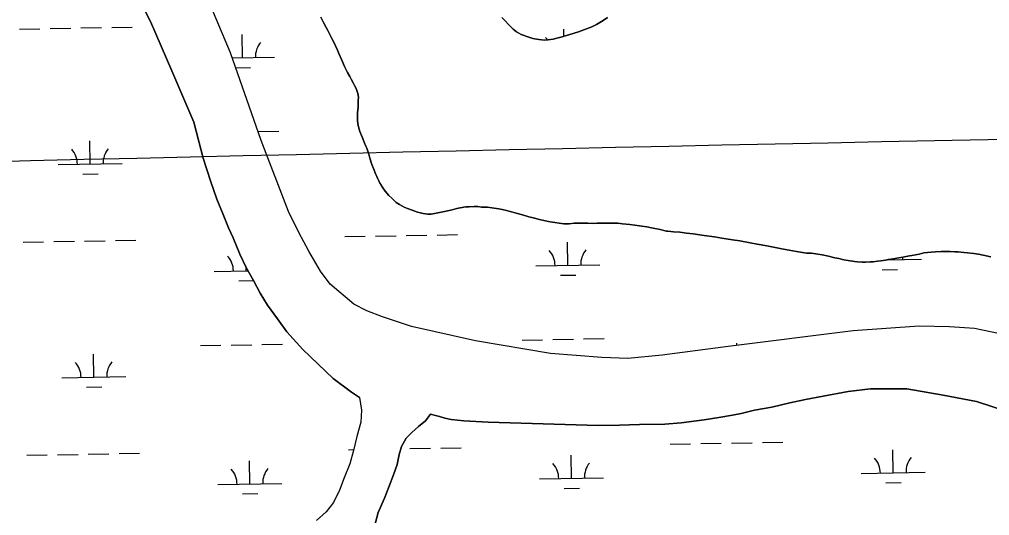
# Model space of a CAD drawing. Extents: x 3887375 to 3925618, y 296674 to 322633.
# Drawn here: x 3919572 to 3921086, y 308101 to 308875 of the extents above; entities that cross this region are included whole.
import ezdxf

# ---------------------------------------------------------------- set-up
doc = ezdxf.new("R2010")
doc.units = 0
for name, color, linetype in [('V-GRID-MAJR', 7, 'Continuous'), ('V-TOPO-SHOR', 7, 'Continuous'), ('V-WETL-SWMP', 7, 'Continuous')]:
    doc.layers.add(name, color=color, linetype=linetype)

msp = doc.modelspace()

# ---------------------------------------------------------------- linework, layer by layer
at = {"layer": 'V-GRID-MAJR'}
msp.add_spline([(3891546.068, 308165.905), (3896856.111, 308255.118), (3902166.142, 308345.103), (3907476.16, 308435.86100000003), (3912786.164, 308527.391), (3918096.1550000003, 308619.693), (3923406.132, 308712.768), (3923406.133, 308712.768)], degree=3, dxfattribs=at)
at = {"layer": 'V-TOPO-SHOR'}
for points in [[(3921099.718, 308384.865), (3921062.133, 308392.742), (3921023.16, 308395.119), (3920975.929, 308396.414), (3920872.73, 308389.025), (3920677.781, 308364.684), (3920574.572, 308351.151), (3920521.365, 308345.76300000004), (3920480.555, 308347.227), (3920400.7770000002, 308353.819), (3920283.4220000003, 308373.335), (3920183.9590000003, 308396.021), (3920138.592, 308410.793), (3920114.307, 308420.017), (3920093.694, 308430.609), (3920057.075, 308461.87200000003), (3920041.5270000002, 308482.08400000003), (3920023.7090000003, 308513.305), (3920008.181, 308542.688), (3919991.744, 308575.284), (3919949.3340000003, 308685.892), (3919901.116, 308823.02), (3919852.3000000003, 308939.515)], [(3920102.512, 308284.82), (3920090.095, 308293.137), (3920061.589, 308314.381), (3920014.256, 308359.615), (3919988.985, 308387.3), (3919974.754, 308407.594), (3919959.144, 308429.272), (3919947.671, 308447.718), (3919937.122, 308467.543), (3919925.653, 308487.83), (3919916.028, 308508.574), (3919905.491, 308533.927), (3919898.157, 308549.598), (3919889.9110000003, 308570.34), (3919879.8310000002, 308594.31), (3919870.224, 308623.342), (3919858.788, 308658.365), (3919844.173, 308714.581), (3919809.808, 308794.78500000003), (3919776.358, 308871.76300000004), (3919748.845, 308927.085)], [(3920092.637, 308775.939), (3920089.514, 308781.735), (3920087.593, 308785.839), (3920083.988, 308792.36), (3920079.4250000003, 308801.778), (3920074.864, 308811.678), (3920070.545, 308822.06), (3920068.384, 308826.889), (3920065.022, 308833.891), (3920062.861, 308838.479), (3920059.258, 308845.483), (3920056.856, 308850.31200000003), (3920053.012, 308857.799), (3920050.37, 308862.629), (3920046.526, 308870.356), (3920042.203, 308878.566)], [(3920324.915, 308878.195), (3920329.2460000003, 308873.604), (3920335.745, 308866.594), (3920342.2430000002, 308859.825), (3920347.299, 308855.954), (3920354.769, 308851.356), (3920366.579, 308847.23), (3920372.846, 308845.528), (3920382.251, 308843.576), (3920391.174, 308842.835), (3920396.724, 308843.06200000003), (3920404.686, 308844.252), (3920410.237, 308845.688), (3920418.926, 308848.082), (3920425.685, 308849.99700000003), (3920436.0640000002, 308853.11), (3920444.27, 308855.745), (3920456.583, 308860.3), (3920465.0330000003, 308863.419), (3920472.518, 308867.022), (3920482.662, 308873.27), (3920489.429, 308878.322)], [(3920738.078, 308521.49700000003), (3920723.13, 308524.426), (3920712.2800000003, 308526.378), (3920695.881, 308529.308), (3920684.306, 308531.023), (3920667.668, 308533.712), (3920656.576, 308535.665), (3920640.1780000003, 308537.871), (3920623.298, 308540.321), (3920612.687, 308541.549), (3920602.316, 308542.778), (3920592.67, 308543.76300000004), (3920579.647, 308545.24), (3920571.451, 308546.946), (3920560.84, 308549.139), (3920550.715, 308551.093), (3920543.238, 308552.314), (3920532.387, 308554.026), (3920524.187, 308555.009), (3920512.8540000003, 308556.24), (3920505.6180000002, 308556.979), (3920495.487, 308557.001), (3920488.7320000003, 308557.016), (3920482.22, 308557.272), (3920473.294, 308557.049), (3920467.2630000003, 308556.58), (3920459.063, 308556.838), (3920453.273, 308557.092), (3920443.865, 308556.87), (3920437.594, 308556.885), (3920429.873, 308556.178), (3920425.771, 308555.947), (3920421.429, 308555.955), (3920414.193, 308556.936), (3920407.201, 308558.157), (3920400.207, 308558.896), (3920390.082, 308561.331), (3920383.332, 308562.791), (3920373.446, 308565.468), (3920366.694, 308566.928), (3920357.052, 308569.84500000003), (3920346.929, 308572.761), (3920339.6950000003, 308574.946), (3920327.882, 308577.627), (3920319.926, 308579.333), (3920309.074, 308581.045), (3920302.321, 308581.782), (3920292.915, 308582.286), (3920287.127, 308583.021), (3920281.579, 308583.034), (3920273.858, 308582.808), (3920268.552, 308582.581), (3920259.864, 308580.91000000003), (3920254.556, 308579.716), (3920247.072, 308578.043), (3920242.487, 308576.847), (3920235.247, 308575.173), (3920229.9390000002, 308573.979), (3920221.974, 308572.55), (3920214.251, 308571.36), (3920209.186, 308571.37), (3920201.953, 308572.11), (3920197.611, 308573.08400000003), (3920193.032, 308574.301), (3920188.934, 308575.757), (3920184.594, 308577.213), (3920177.365, 308579.882), (3920172.304, 308582.065), (3920164.835, 308586.181), (3920159.776, 308589.569), (3920152.795, 308595.856), (3920148.461, 308600.208), (3920142.446, 308607.216), (3920138.84, 308612.289), (3920133.552, 308620.985), (3920129.468, 308629.918), (3920128.27, 308632.816), (3920124.43, 308642.231), (3920122.032, 308648.752), (3920118.6750000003, 308658.648), (3920117.002, 308664.923), (3920114.126, 308674.096), (3920112.4450000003, 308677.235), (3920110.0470000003, 308683.271), (3920107.407, 308690.031), (3920105.728, 308694.136), (3920103.327, 308699.929), (3920102.129, 308703.792), (3920100.694, 308709.344), (3920099.506, 308716.82300000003), (3920099.522, 308725.026), (3920099.532, 308729.851), (3920100.274, 308737.809), (3920100.528, 308743.355), (3920100.7800000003, 308748.422), (3920100.79, 308753.487), (3920099.838, 308759.278), (3920099.1210000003, 308762.658), (3920097.443, 308767.485), (3920094.56, 308772.074), (3920092.637, 308775.939)], [(3921087.332, 308504.581), (3921075.759, 308507.25800000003), (3921068.284, 308508.48), (3921061.292, 308509.703), (3921051.162, 308510.93), (3921045.375, 308511.425), (3921036.451, 308512.169), (3921031.387, 308512.42100000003), (3921023.909, 308512.918), (3921018.6010000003, 308512.931), (3921009.918, 308512.707), (3921000.99, 308512.245), (3920994.236, 308511.778), (3920983.1380000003, 308510.596), (3920975.657, 308508.923), (3920964.313, 308506.53500000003), (3920960.452, 308506.06200000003), (3920950.3170000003, 308503.911), (3920941.148, 308502.484), (3920935.356, 308501.29), (3920927.633, 308500.102), (3920923.048, 308499.145), (3920915.81, 308498.439), (3920910.7430000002, 308497.968), (3920903.745, 308496.776), (3920899.162, 308496.545), (3920891.924, 308496.319), (3920886.8570000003, 308496.09), (3920879.6240000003, 308496.588), (3920874.799, 308497.079), (3920865.1550000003, 308498.789), (3920858.1610000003, 308500.01), (3920850.204, 308501.716), (3920844.419, 308503.176), (3920834.5330000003, 308505.367), (3920824.647, 308507.802), (3920817.895, 308508.54), (3920807.768, 308510.252), (3920799.807, 308510.268), (3920793.7800000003, 308511.487), (3920784.617, 308512.953), (3920772.8000000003, 308514.911), (3920763.879, 308516.375), (3920748.447, 308519.54600000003), (3920738.078, 308521.49700000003)], [(3921112.836, 308263.01300000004), (3921064.9760000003, 308278.775), (3921012.9590000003, 308288.56), (3920956.338, 308298.351), (3920899.6920000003, 308298.292), (3920865.146, 308294.221), (3920825.987, 308286.938), (3920798.345, 308281.933), (3920773.924, 308276.458), (3920745.8200000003, 308270.07300000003), (3920719.1, 308265.063)], [(3920102.512, 308284.82), (3920105.562, 308265.411), (3920104.6610000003, 308246.183), (3920098.431, 308223.876), (3920093.233, 308202.423), (3920087.693, 308181.316), (3920078.719, 308159.702), (3920071.465, 308140.141), (3920061.978, 308120.931), (3920050.444, 308106.706), (3920035.305, 308093.175)], [(3920213.44, 308258.79), (3920205.521, 308248.677), (3920194.5100000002, 308239.43), (3920184.361, 308230.18), (3920175.585, 308221.271), (3920168.173, 308208.579), (3920164.54, 308195.712), (3920161.245, 308180.264), (3920155.715, 308164.48), (3920149.151, 308146.63800000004), (3920141.3850000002, 308127.93700000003), (3920131.893, 308105.639), (3920126.5270000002, 308085.902)], [(3920719.1, 308265.063), (3920697.9050000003, 308260.044), (3920684.544, 308257.309), (3920663.353, 308253.672), (3920640.3170000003, 308250.037), (3920604.389, 308245.511), (3920579.055, 308243.262), (3920539.451, 308242.887), (3920508.133, 308241.575), (3920474.974, 308241.186), (3920303.214, 308246.623), (3920265.455, 308248.54600000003), (3920245.657, 308250.43200000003), (3920235.532, 308252.757), (3920227.248, 308255.077), (3920221.2630000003, 308256.933), (3920213.44, 308258.79)]]:
    msp.add_lwpolyline(points, dxfattribs=at)
at = {"layer": 'V-WETL-SWMP'}
for p, q in [((3919572.0303518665, 308860.1077791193), (3919604.0256389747, 308860.6569629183)), ((3919620.023282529, 308860.9315548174), (3919652.0185696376, 308861.4807386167)), ((3919668.016213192, 308861.7553305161), (3919700.0115003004, 308862.30451431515)), ((3919716.0091438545, 308862.5791062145), (3919748.004430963, 308863.1282900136)), ((3920421.5730014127, 308848.83107512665), (3920421.3822820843, 308859.9423272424)), ((3919920.1660337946, 308815.33388730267), (3919919.5482020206, 308851.3285852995)), ((3919903.916173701, 308815.0549662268), (3919970.158669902, 308816.1919869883)), ((3919909.3105660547, 308799.7142854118), (3919932.429093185, 308800.11110387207)), ((3919944.7357497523, 308700.3066116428), (3919976.7310368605, 308700.85579544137)), ((3919682.5073246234, 308649.3687470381), (3919681.8894928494, 308685.3634450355)), ((3919632.514688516, 308648.5106473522), (3919732.4999607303, 308650.2268467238)), ((3919670.7739186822, 308633.7340757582), (3919694.770384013, 308634.14596360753)), ((3920175.559659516, 308537.74306812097), (3920207.554946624, 308538.29225192)), ((3920223.552590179, 308538.5668438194), (3920255.547877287, 308539.1160276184)), ((3920581.4078782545, 308544.70925866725), (3920583.946090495, 308544.7528258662)), ((3919577.7397181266, 308527.48177478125), (3919609.735005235, 308528.03095858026)), ((3919625.7326487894, 308528.30555047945), (3919657.727935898, 308528.8547342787)), ((3919673.725579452, 308529.12932617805), (3919705.72086656, 308529.6785099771)), ((3919721.7185101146, 308529.9531018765), (3919753.7137972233, 308530.50228567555)), ((3920079.5737981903, 308536.0955167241), (3920111.5690852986, 308536.6447005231)), ((3920127.566728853, 308536.9192924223), (3920159.562015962, 308537.46847622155)), ((3920427.709480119, 308491.3216249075), (3920427.091648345, 308527.3163229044)), ((3920926.5956288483, 308499.8847670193), (3920979.53619629, 308500.79346653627)), ((3920929.5435601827, 308499.93536685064), (3920929.535690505, 308500.3938519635)), ((3919875.8827639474, 308481.8497832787), (3919928.523032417, 308482.75332830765)), ((3919925.8754000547, 308482.70788296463), (3919925.791692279, 308487.5846734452)), ((3920377.7168440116, 308490.46352522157), (3920477.702116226, 308492.1797245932)), ((3920917.810154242, 308484.3006955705), (3920941.8066195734, 308484.71258342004)), ((3919914.141994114, 308467.0732116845), (3919937.1617299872, 308467.46833444)), ((3920415.976074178, 308475.68695362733), (3920439.9725395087, 308476.09884147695)), ((3920356.293334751, 308374.6467978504), (3920388.2886218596, 308375.1959816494)), ((3920404.2862654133, 308375.4705735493), (3920436.281552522, 308376.0197573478)), ((3920452.2791960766, 308376.2943492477), (3920484.274483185, 308376.84353304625)), ((3919854.4592546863, 308366.0330559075), (3919886.454541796, 308366.58223970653)), ((3919902.4521853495, 308366.8568316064), (3919934.447472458, 308367.40601540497)), ((3919950.4451160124, 308367.6806073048), (3919982.4404031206, 308368.2297911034)), ((3920691.32863155, 308366.3754093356), (3920691.2670192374, 308369.96492458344)), ((3919688.2166908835, 308316.7427427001), (3919687.5988591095, 308352.73744069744)), ((3919638.224054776, 308315.8846430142), (3919738.2093269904, 308317.6008423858)), ((3919676.483284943, 308301.1080714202), (3919700.4797502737, 308301.51995926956)), ((3920865.146, 308294.221), (3920899.693, 308298.291)), ((3920899.693, 308298.291), (3920956.3370000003, 308298.352)), ((3920956.3370000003, 308298.352), (3921012.9590000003, 308288.559)), ((3920773.9250000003, 308276.458), (3920798.344, 308281.93200000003)), ((3920798.344, 308281.93200000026), (3920825.986, 308286.93700000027)), ((3920825.986, 308286.93700000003), (3920865.146, 308294.221)), ((3921012.9590000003, 308288.559), (3921064.9760000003, 308278.77500000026)), ((3920719.099, 308265.064), (3920745.8200000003, 308270.072)), ((3920745.8200000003, 308270.072), (3920773.9250000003, 308276.458)), ((3921064.9760000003, 308278.77500000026), (3921112.835, 308263.01400000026)), ((3920205.52, 308248.678), (3920213.44, 308258.79100000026)), ((3920213.44, 308258.79100000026), (3920221.264, 308256.93200000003)), ((3920221.264, 308256.93200000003), (3920227.247, 308255.077)), ((3920227.247, 308255.077), (3920235.531, 308252.757)), ((3920235.531, 308252.757), (3920245.6580000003, 308250.43200000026)), ((3920245.6580000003, 308250.43200000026), (3920265.4560000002, 308248.547)), ((3920640.318, 308250.038), (3920663.352, 308253.672)), ((3920663.352, 308253.67200000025), (3920684.544, 308257.31)), ((3920684.544, 308257.31), (3920697.9050000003, 308260.044)), ((3920697.9050000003, 308260.044), (3920719.099, 308265.06400000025)), ((3920184.36, 308230.18), (3920194.511, 308239.43)), ((3920194.511, 308239.43), (3920205.52, 308248.678)), ((3920265.4560000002, 308248.547), (3920303.214, 308246.623)), ((3920303.214, 308246.623), (3920474.974, 308241.186)), ((3920474.974, 308241.186), (3920508.132, 308241.574)), ((3920508.132, 308241.574), (3920539.45, 308242.88800000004)), ((3920539.45, 308242.88800000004), (3920579.055, 308243.26299999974)), ((3920579.055, 308243.26300000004), (3920604.3880000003, 308245.51)), ((3920604.3880000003, 308245.51), (3920640.318, 308250.038)), ((3920168.174, 308208.58000000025), (3920175.5840000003, 308221.27)), ((3920175.5840000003, 308221.27), (3920184.36, 308230.18)), ((3920164.54, 308195.711), (3920168.174, 308208.58000000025)), ((3920181.269025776, 308205.11706378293), (3920213.2643128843, 308205.66624758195)), ((3920229.261956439, 308205.94083948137), (3920261.2572435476, 308206.4900232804)), ((3920587.1172445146, 308212.0832543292), (3920619.112531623, 308212.63243812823)), ((3920635.1101751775, 308212.9070300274), (3920667.105462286, 308213.45621382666)), ((3920683.1031058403, 308213.7308057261), (3920715.0983929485, 308214.2799895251)), ((3920731.096036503, 308214.55458142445), (3920763.0913236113, 308215.1037652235)), ((3919583.4490843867, 308194.8557704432), (3919615.4443714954, 308195.4049542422)), ((3919631.4420150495, 308195.6795461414), (3919663.4373021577, 308196.22872994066)), ((3919679.4349457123, 308196.5033218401), (3919711.4302328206, 308197.0525056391)), ((3919727.427876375, 308197.32709753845), (3919759.423163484, 308197.8762813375)), ((3920085.283164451, 308203.4695123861), (3920093.520840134, 308203.610908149)), ((3920161.244, 308180.26400000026), (3920164.54, 308195.711)), ((3920433.418846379, 308158.69562056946), (3920432.801014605, 308194.69031856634)), ((3920935.2529264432, 308167.3093625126), (3920934.6350946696, 308203.3040605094)), ((3919931.5847663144, 308150.0818786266), (3919930.966934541, 308186.0765766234)), ((3920155.715, 308164.4800000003), (3920161.244, 308180.26400000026)), ((3920149.1520000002, 308146.6370000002), (3920155.715, 308164.4800000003)), ((3920383.426210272, 308157.8375208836), (3920483.411482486, 308159.55372025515)), ((3920885.260290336, 308166.4512628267), (3920985.24556255, 308168.16746219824)), ((3919881.592130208, 308149.2237789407), (3919981.577402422, 308150.93997831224)), ((3920141.3850000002, 308127.938), (3920149.1520000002, 308146.6370000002)), ((3920923.519520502, 308151.67469123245), (3920947.5159858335, 308152.086579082)), ((3919919.8513603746, 308134.44720734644), (3919943.8478257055, 308134.859095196)), ((3920421.6854404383, 308143.06094928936), (3920445.6819057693, 308143.4728371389)), ((3920131.893, 308105.63800000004), (3920141.3850000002, 308127.938)), ((3920126.528, 308085.9030000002), (3920131.893, 308105.63800000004))]:
    msp.add_line(p, q, dxfattribs=at)
for points in [[(3921099.719, 308384.865), (3921062.133, 308392.742), (3921023.159, 308395.119), (3920975.9280000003, 308396.414), (3920872.731, 308389.025), (3920677.782, 308364.684), (3920574.572, 308351.15), (3920521.365, 308345.76300000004), (3920480.555, 308347.227), (3920400.776, 308353.82), (3920283.4220000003, 308373.33400000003), (3920183.9590000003, 308396.02), (3920138.592, 308410.793), (3920114.307, 308420.017), (3920093.694, 308430.609), (3920057.075, 308461.87200000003), (3920041.5270000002, 308482.083), (3920023.71, 308513.305), (3920008.182, 308542.688), (3919991.744, 308575.283), (3919949.335, 308685.892), (3919901.115, 308823.021), (3919852.299, 308939.514)], [(3919748.846, 308927.085), (3919776.3570000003, 308871.76300000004), (3919809.808, 308794.78500000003), (3919844.173, 308714.58), (3919858.787, 308658.366), (3919870.224, 308623.342), (3919879.832, 308594.309), (3919889.912, 308570.34), (3919898.156, 308549.599), (3919905.49, 308533.926), (3919916.0270000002, 308508.574), (3919925.653, 308487.83), (3919937.122, 308467.543), (3919947.671, 308447.718), (3919959.144, 308429.272), (3919974.754, 308407.594), (3919988.986, 308387.301), (3920014.255, 308359.615), (3920061.59, 308314.382), (3920090.096, 308293.137), (3920102.512, 308284.82), (3920105.561, 308265.411), (3920104.66, 308246.18200000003), (3920098.431, 308223.875), (3920093.233, 308202.423), (3920087.693, 308181.316), (3920078.718, 308159.701), (3920071.464, 308140.142), (3920061.9790000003, 308120.93200000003), (3920050.444, 308106.706), (3920035.305, 308093.174)], [(3920042.203, 308878.567), (3920046.5270000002, 308870.356), (3920050.37, 308862.629), (3920053.0130000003, 308857.799), (3920056.856, 308850.31200000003), (3920059.258, 308845.483), (3920062.861, 308838.479), (3920065.022, 308833.892), (3920068.384, 308826.889), (3920070.545, 308822.06), (3920074.864, 308811.678), (3920079.426, 308801.778), (3920083.989, 308792.36), (3920087.593, 308785.839), (3920089.514, 308781.734), (3920092.637, 308775.938)], [(3920489.4280000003, 308878.322), (3920482.663, 308873.271), (3920472.518, 308867.021), (3920465.0330000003, 308863.419), (3920456.583, 308860.301), (3920444.271, 308855.745), (3920436.0640000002, 308853.109), (3920425.684, 308849.996), (3920418.926, 308848.081), (3920410.237, 308845.68700000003), (3920404.686, 308844.252), (3920396.723, 308843.063), (3920391.174, 308842.83400000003), (3920382.25, 308843.577), (3920372.847, 308845.527), (3920366.579, 308847.229), (3920354.768, 308851.356), (3920347.3000000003, 308855.955), (3920342.2430000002, 308859.825), (3920335.744, 308866.594), (3920329.247, 308873.603), (3920324.914, 308878.196)], [(3920092.637, 308775.938), (3920094.559, 308772.075), (3920097.443, 308767.485), (3920099.1210000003, 308762.657), (3920099.838, 308759.278), (3920100.79, 308753.487), (3920100.779, 308748.42100000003), (3920100.5270000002, 308743.356), (3920100.274, 308737.809), (3920099.5330000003, 308729.85000000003), (3920099.522, 308725.026), (3920099.505, 308716.824), (3920100.694, 308709.344), (3920102.13, 308703.792), (3920103.328, 308699.93), (3920105.727, 308694.136), (3920107.407, 308690.031), (3920110.046, 308683.271), (3920112.4450000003, 308677.23600000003), (3920114.127, 308674.096), (3920117.001, 308664.923), (3920118.676, 308658.648), (3920122.032, 308648.751), (3920124.43, 308642.232), (3920128.269, 308632.816), (3920129.469, 308629.919), (3920133.551, 308620.985), (3920138.839, 308612.29), (3920142.446, 308607.216), (3920148.461, 308600.208), (3920152.794, 308595.856), (3920159.776, 308589.569), (3920164.8340000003, 308586.181), (3920172.3030000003, 308582.064), (3920177.364, 308579.882), (3920184.595, 308577.213), (3920188.934, 308575.757), (3920193.031, 308574.3), (3920197.612, 308573.08400000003), (3920201.952, 308572.11), (3920209.187, 308571.371), (3920214.252, 308571.36), (3920221.974, 308572.549), (3920229.938, 308573.979), (3920235.247, 308575.174), (3920242.487, 308576.847), (3920247.073, 308578.043), (3920254.555, 308579.715), (3920259.864, 308580.91000000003), (3920268.552, 308582.58), (3920273.859, 308582.809), (3920281.579, 308583.034), (3920287.127, 308583.022), (3920292.915, 308582.286), (3920302.321, 308581.783), (3920309.074, 308581.044), (3920319.9250000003, 308579.332), (3920327.882, 308577.627), (3920339.696, 308574.947), (3920346.9280000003, 308572.761), (3920357.0530000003, 308569.844), (3920366.6950000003, 308566.929), (3920373.446, 308565.467), (3920383.3310000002, 308562.792), (3920390.082, 308561.33), (3920400.208, 308558.896), (3920407.202, 308558.157), (3920414.194, 308556.936), (3920421.429, 308555.955), (3920425.771, 308555.946), (3920429.872, 308556.178), (3920437.593, 308556.885), (3920443.865, 308556.871), (3920453.273, 308557.092), (3920459.062, 308556.838), (3920467.2630000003, 308556.579), (3920473.294, 308557.049), (3920482.22, 308557.271), (3920488.7320000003, 308557.015), (3920495.486, 308557.001), (3920505.6180000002, 308556.979), (3920512.853, 308556.24), (3920524.188, 308555.009), (3920532.387, 308554.026), (3920543.238, 308552.314), (3920550.714, 308551.092), (3920560.841, 308549.14), (3920571.45, 308546.946), (3920579.648, 308545.24), (3920592.67, 308543.764), (3920602.3170000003, 308542.778), (3920612.687, 308541.55), (3920623.298, 308540.321), (3920640.1780000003, 308537.87200000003), (3920656.577, 308535.665), (3920667.669, 308533.712), (3920684.307, 308531.022), (3920695.882, 308529.309), (3920712.279, 308526.378), (3920723.13, 308524.425), (3920738.079, 308521.498)], [(3920738.079, 308521.498), (3920748.448, 308519.54600000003), (3920763.879, 308516.376), (3920772.801, 308514.91000000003), (3920784.617, 308512.954), (3920793.7800000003, 308511.487), (3920799.808, 308510.268), (3920807.768, 308510.251), (3920817.896, 308508.54), (3920824.648, 308507.802), (3920834.5330000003, 308505.368), (3920844.418, 308503.176), (3920850.205, 308501.716), (3920858.1610000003, 308500.01), (3920865.154, 308498.789), (3920874.799, 308497.08), (3920879.623, 308496.587), (3920886.858, 308496.089), (3920891.924, 308496.319), (3920899.162, 308496.544), (3920903.745, 308496.776), (3920910.7430000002, 308497.967), (3920915.81, 308498.438), (3920923.048, 308499.146), (3920927.634, 308500.101), (3920935.355, 308501.29), (3920941.147, 308502.484), (3920950.3170000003, 308503.912), (3920960.453, 308506.061), (3920964.313, 308506.53500000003), (3920975.656, 308508.922), (3920983.137, 308510.59500000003), (3920994.236, 308511.777), (3921000.991, 308512.245), (3921009.918, 308512.708), (3921018.602, 308512.93), (3921023.909, 308512.919), (3921031.386, 308512.42), (3921036.451, 308512.168), (3921045.375, 308511.425), (3921051.163, 308510.93), (3921061.291, 308509.702), (3921068.284, 308508.48), (3921075.759, 308507.25800000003), (3921087.332, 308504.58)]]:
    msp.add_lwpolyline(points, dxfattribs=at)
for centre, radius, start, end in [((3920366.757165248, 308823.47428357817), 35.24628790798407, 33.71139731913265, 41.755196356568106), ((3919975.3926852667, 308816.75669948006), 35.24628790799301, 140.21153501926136, 181.7551933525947), ((3919627.2643760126, 308648.89540137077), 35.24628790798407, 0.2115380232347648, 41.7551963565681), ((3919737.7339760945, 308650.7915592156), 35.24628790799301, 140.21153501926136, 181.7551933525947), ((3920372.4665315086, 308490.84827924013), 35.24628790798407, 0.2115380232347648, 41.7551963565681), ((3920482.9361315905, 308492.74443708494), 35.24628790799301, 140.21153501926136, 181.7551933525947), ((3919870.6324514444, 308482.2345372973), 35.24628790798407, 0.2115380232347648, 41.7551963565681), ((3920984.7702116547, 308501.35817902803), 35.24628790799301, 176.0246575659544, 181.7551933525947), ((3919632.9737422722, 308316.26939703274), 35.24628790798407, 0.2115380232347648, 41.7551963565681), ((3919743.443342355, 308318.16555487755), 35.24628790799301, 140.21153501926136, 181.7551933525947), ((3920880.009977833, 308166.83601684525), 35.24628790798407, 0.2115380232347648, 41.7551963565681), ((3920990.479577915, 308168.73217469), 35.24628790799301, 140.21153501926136, 181.7551933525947), ((3920378.1758977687, 308158.2222749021), 35.24628790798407, 0.2115380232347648, 41.7551963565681), ((3920488.6454978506, 308160.1184327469), 35.24628790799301, 140.21153501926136, 181.7551933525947), ((3919876.3418177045, 308149.60853295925), 35.24628790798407, 0.2115380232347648, 41.7551963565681), ((3919986.811417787, 308151.504690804), 35.24628790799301, 140.21153501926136, 181.7551933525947)]:
    msp.add_arc(centre, radius, start, end, dxfattribs=at)

doc.saveas('drawing.dxf')
